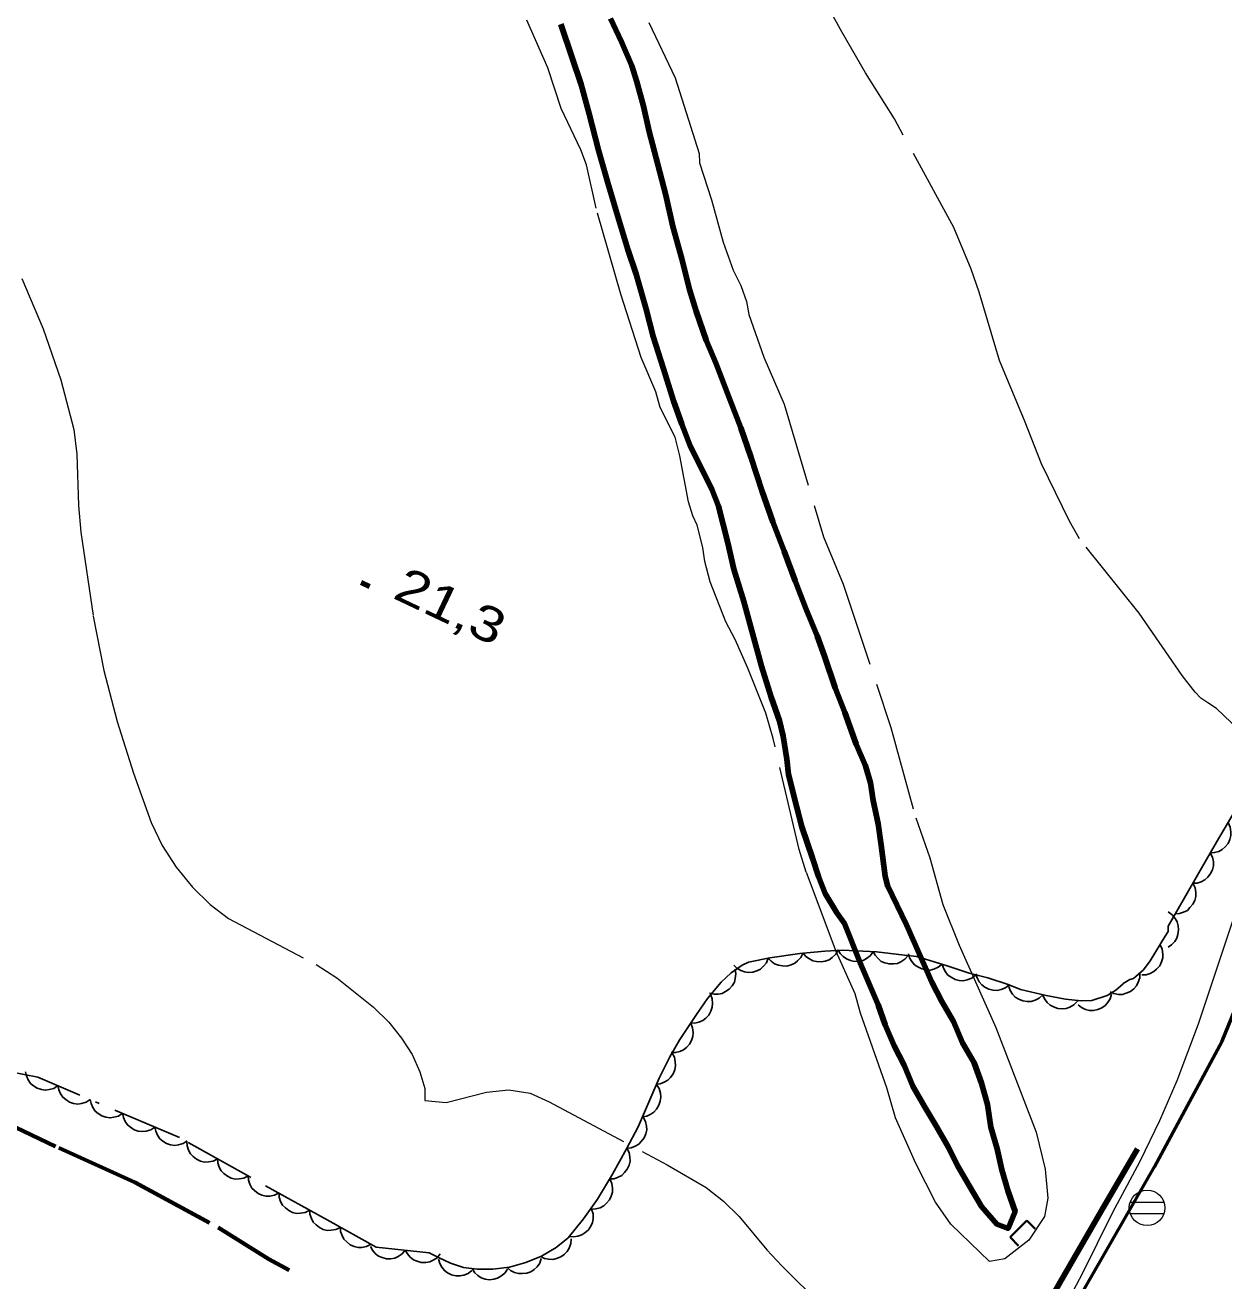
# Model space of a CAD drawing. Extents: x 356765 to 358572, y 5103174 to 5104650.
# Drawn here: x 357235.1 to 357286.2, y 5104052.7 to 5104106.3 of the extents above; entities that cross this region are included whole.
import ezdxf

# ---------------------------------------------------------------- set-up
doc = ezdxf.new("R2010")
doc.units = 0
doc.header["$LTSCALE"] = 0.6
doc.linetypes.add('DOT_DASHED', pattern=[7.7, 5, -1.2, 0.3, -1.2])
doc.linetypes.add('LONG_DASHED', pattern=[7.5, 6, -1.5])
for name, color, linetype, lineweight in [('2', 7, 'Continuous', 13), ('21', 7, 'Continuous', 53), ('22', 7, 'Continuous', 35), ('26', 7, 'Continuous', 35), ('3', 7, 'Continuous', 140), ('36', 7, 'Continuous', 13), ('4', 7, 'Continuous', 90), ('44', 7, 'Continuous', 25)]:
    doc.layers.add(name, color=color, linetype=linetype, lineweight=lineweight)

msp = doc.modelspace()

# ---------------------------------------------------------------- linework, layer by layer
at = {"layer": '2', "linetype": 'LONG_DASHED'}
for points in [[(357285.56, 5104077.38), (357285.26, 5104077.59), (357285.02, 5104077.84), (357284.46, 5104078.55), (357282.62, 5104081.21), (357280.08, 5104084.38), (357279.65, 5104085.13), (357278.45, 5104087.58), (357277.76, 5104089.36), (357276.66, 5104091.99), (357275.79, 5104094.91), (357275.45, 5104095.88), (357274.72, 5104097.66), (357272.18, 5104102.29), (357270.95, 5104104.26), (357269.94, 5104106.01), (357268.41, 5104108.79)], [(357270.74, 5104064.15), (357270.5, 5104064.98), (357269.7, 5104066.78), (357268.42, 5104070.16), (357268.12, 5104071.13), (357267, 5104075.87), (357266.69, 5104076.95), (357265.93, 5104078.87), (357265.38, 5104080.09), (357264.98, 5104080.84), (357264.32, 5104082.55), (357264.09, 5104083.41), (357264, 5104084.01), (357263.77, 5104084.96), (357263.58, 5104085.36), (357263.4, 5104085.96), (357263.03, 5104087.92), (357262.82, 5104088.72), (357262.18, 5104089.99), (357262, 5104090.65), (357261.37, 5104092.11), (357260.51, 5104094.82), (357259.45, 5104098.48), (357259.04, 5104100.33), (357258.8, 5104100.98), (357257.96, 5104102.74), (357257.39, 5104104.47), (357256.49, 5104106.51)], [(357261.7, 5104106.4), (357262.82, 5104104.05), (357263.85, 5104100.82), (357263.87, 5104100.42), (357264.37, 5104098.84), (357264.87, 5104097.03), (357265.3, 5104095.84), (357265.62, 5104095.19), (357265.87, 5104094.5), (357265.97, 5104093.95), (357266.61, 5104092.13), (357267.48, 5104090.12), (357269.15, 5104084.46), (357269.99, 5104082.45), (357272.03, 5104076.34), (357273.09, 5104072.48)], [(357234.94, 5104095.49), (357235.86, 5104093.34), (357236.61, 5104091.17), (357237.17, 5104089.04), (357237.29, 5104087.99), (357237.37, 5104085.8), (357237.47, 5104084.67), (357237.99, 5104081.09), (357238.45, 5104078.76), (357239.01, 5104076.59), (357239.71, 5104074.38), (357240.46, 5104072.28), (357240.93, 5104071.3), (357241.53, 5104070.38), (357242.23, 5104069.53), (357242.98, 5104068.79), (357243.77, 5104068.19), (357247.5, 5104066.22), (357248.39, 5104065.66), (357249.95, 5104064.41), (357250.61, 5104063.76), (357251.15, 5104063.09), (357251.6, 5104062.38), (357251.93, 5104061.65), (357252.14, 5104060.94), (357252.14, 5104060.42), (357253.05, 5104060.34), (357254.78, 5104060.78), (357255.73, 5104060.88), (357256.64, 5104060.73), (357257.45, 5104060.37), (357262.48, 5104057.68), (357264.15, 5104056.71), (357264.89, 5104056.13), (357265.55, 5104055.48), (357266.74, 5104054.05), (357267.37, 5104053.37), (357269.1, 5104051.67)]]:
    msp.add_lwpolyline(points, dxfattribs=at)
at = {"layer": '2'}
for points in [[(357286.86, 5104076.25), (357285.92, 5104077.15), (357285.56, 5104077.38)], [(357273.09, 5104072.48), (357273.69, 5104070.77), (357274.25, 5104068.79), (357274.94, 5104067.05), (357276.51, 5104063.54), (357278.23, 5104059.07), (357278.62, 5104057.49), (357278.72, 5104056.26), (357278.58, 5104055.47), (357277.92, 5104054.47), (357276.89, 5104053.67), (357276.24, 5104053.55), (357274.59, 5104055.15), (357273.94, 5104056.09), (357273.09, 5104057.74), (357272.22, 5104059.68), (357271.86, 5104060.96), (357270.74, 5104064.15)], [(357271.83, 5104046.76), (357272.01, 5104046.3), (357272.19, 5104046.07), (357272.39, 5104045.38), (357272.58, 5104045.07), (357272.93, 5104044.84), (357273.86, 5104044.65), (357274.76, 5104044.65), (357275.77, 5104044.94), (357276.07, 5104045.18), (357276.37, 5104045.46), (357276.67, 5104046), (357277.06, 5104046.96), (357277.42, 5104047.78), (357280.2, 5104053.05), (357281.49, 5104055.63), (357282.67, 5104057.84), (357283.51, 5104059.57), (357284.25, 5104061.28), (357285.15, 5104063.69), (357286.91, 5104068.94)]]:
    msp.add_lwpolyline(points, dxfattribs=at)
at = {"layer": '21'}
msp.add_lwpolyline([(357278.25, 5104048.83), (357280.69, 5104053.09), (357283.28, 5104057.59), (357286.16, 5104062.95), (357288.23, 5104068)], dxfattribs=at)
at = {"layer": '21', "linetype": 'LONG_DASHED', "lineweight": 140}
msp.add_lwpolyline([(357282.55, 5104058.36), (357281.01, 5104055.71), (357279.47, 5104053.05), (357277.93, 5104050.4), (357276.39, 5104047.75)], dxfattribs=at)
at = {"layer": '22', "linetype": 'LONG_DASHED', "lineweight": 70}
msp.add_lwpolyline([(357192.56, 5104071.01), (357194.98, 5104070.38), (357198.78, 5104069.37), (357201.96, 5104068.25), (357204.61, 5104067.36), (357207.52, 5104066.8), (357210.35, 5104066.26), (357213.6, 5104065.67), (357217.09, 5104065.01), (357220.27, 5104064.21), (357223.98, 5104063.3), (357226.95, 5104062.51), (357229.92, 5104061.46), (357233.13, 5104060.01), (357236.52, 5104058.4), (357239.78, 5104056.92), (357243.32, 5104055.01), (357245.49, 5104053.65), (357246.36, 5104053.19)], dxfattribs=at)
at = {"layer": '26'}
for p, q in [((357277.12, 5104054.59), (357277.83, 5104055.3)), ((357277.83, 5104055.3), (357278.18, 5104054.95)), ((357277.12, 5104054.59), (357277.47, 5104054.23))]:
    msp.add_line(p, q, dxfattribs=at)
at = {"layer": '3'}
msp.add_line((357249.42, 5104082.52), (357249.78, 5104082.35), dxfattribs=at)
at = {"layer": '36'}
for p, q in [((357283.68, 5104056.07), (357282.23, 5104056.07)), ((357282.23, 5104055.61), (357283.68, 5104055.61))]:
    msp.add_line(p, q, dxfattribs=at)
msp.add_circle((357282.9623, 5104055.8442), 0.7588, dxfattribs=at)
at = {"layer": '4'}
msp.add_lwpolyline([(357260.06, 5104106.58), (357260.54, 5104105.58), (357260.97, 5104104.56), (357261.19, 5104103.87), (357261.48, 5104102.83), (357261.72, 5104101.75), (357262.08, 5104100.35), (357262.42, 5104099.04), (357262.73, 5104097.71), (357263.11, 5104096.33), (357263.44, 5104095.01), (357263.72, 5104094.09), (357264.15, 5104092.85), (357264.57, 5104091.85), (357265.12, 5104090.44), (357265.63, 5104089.12), (357266.06, 5104087.88), (357266.54, 5104086.4), (357266.99, 5104085.11), (357267.47, 5104083.86), (357267.95, 5104082.59), (357268.4, 5104081.41), (357268.89, 5104080.25), (357269.19, 5104079.37), (357269.65, 5104078.02), (357270.06, 5104076.98), (357270.55, 5104075.62), (357270.95, 5104074.7), (357271.16, 5104073.98), (357271.28, 5104073.22), (357271.48, 5104072.22), (357271.61, 5104071.32), (357271.79, 5104069.99), (357271.88, 5104069.59), (357272.7, 5104067.92), (357273.78, 5104065.47), (357274.2, 5104064.65), (357274.7, 5104063.79), (357275.08, 5104062.89), (357275.58, 5104062.03), (357275.89, 5104061.17), (357276.15, 5104060.25), (357276.3, 5104059.28), (357276.57, 5104058.36), (357276.76, 5104057.47), (357277.03, 5104056.54), (357277.33, 5104055.69), (357277.03, 5104054.97), (357276.55, 5104055.15), (357275.89, 5104055.9), (357275.39, 5104056.77), (357274.89, 5104057.63), (357274.47, 5104058.45), (357273.97, 5104059.31), (357273.47, 5104060.17), (357272.97, 5104061.04), (357272.59, 5104061.93), (357272.17, 5104062.75), (357271.79, 5104063.65), (357271.48, 5104064.5), (357271.1, 5104065.4), (357270.72, 5104066.29), (357270.05, 5104067.97), (357269.72, 5104068.43), (357269.23, 5104069.26), (357268.94, 5104069.98), (357268.68, 5104070.76), (357268.23, 5104072.1), (357268.01, 5104072.92), (357267.66, 5104074.33), (357267.59, 5104074.98), (357267.44, 5104075.96), (357267.27, 5104076.62), (357266.92, 5104077.63), (357266.51, 5104078.95), (357266.14, 5104080.3), (357265.76, 5104081.71), (357265.33, 5104083.09), (357265.07, 5104084.21), (357264.68, 5104085.77), (357264.39, 5104086.5), (357264.06, 5104087.15), (357263.47, 5104088.35), (357263.11, 5104089.27), (357262.76, 5104090.27), (357262.32, 5104091.63), (357261.89, 5104093.01), (357261.59, 5104094.18), (357261.16, 5104095.67), (357260.81, 5104096.73), (357260.38, 5104098.13), (357259.95, 5104099.56), (357259.56, 5104100.96), (357259.15, 5104102.51), (357258.81, 5104103.76), (357258.43, 5104104.9), (357257.95, 5104106.34)], dxfattribs=at)
at = {"layer": '44', "linetype": 'DOT_DASHED'}
msp.add_lwpolyline([(357286.72, 5104072.8), (357285.93, 5104071.45), (357285.23, 5104070.23), (357284.5, 5104068.97), (357283.86, 5104067.86), (357283.86, 5104067.63), (357283.74, 5104067.43), (357283.1, 5104066.38), (357282.81, 5104066), (357282.38, 5104065.63), (357282.22, 5104065.59), (357281.94, 5104065.41), (357281.94, 5104065.4), (357281.63, 5104065.13), (357281.26, 5104064.9), (357280.61, 5104064.69), (357280.15, 5104064.68), (357279.48, 5104064.75), (357278.65, 5104064.9), (357277.56, 5104065.16), (357277.04, 5104065.37), (357276.17, 5104065.66), (357275.37, 5104065.86), (357274.43, 5104066.17), (357273.14, 5104066.57), (357272.61, 5104066.63), (357271.42, 5104066.76), (357269.96, 5104066.84), (357269.21, 5104066.8), (357268.14, 5104066.7), (357266.86, 5104066.51), (357265.95, 5104066.32), (357265.68, 5104066.19), (357265.21, 5104065.87), (357264.79, 5104065.47), (357264.21, 5104064.78), (357263.73, 5104064.09), (357263.03, 5104063.03), (357262.6, 5104062.28), (357262.14, 5104061.38), (357261.79, 5104060.55), (357261.24, 5104059.3), (357260.75, 5104058.36), (357260.15, 5104057.28), (357259.51, 5104056.21), (357258.92, 5104055.37), (357258.26, 5104054.57), (357257.74, 5104054.15), (357257.12, 5104053.79), (357256.45, 5104053.51), (357255.76, 5104053.32), (357255.04, 5104053.23), (357254.37, 5104053.23), (357253.79, 5104053.3), (357253.24, 5104053.48), (357252.72, 5104053.73), (357252.33, 5104053.93), (357250.07, 5104054.17), (357247.97, 5104055.33), (357244.67, 5104057.17), (357241.67, 5104058.84), (357235.63, 5104061.42), (357231.36, 5104062.23)], dxfattribs=at)
at = {"layer": '44'}
for points in [[(357286.42, 5104072.28), (357286.51, 5104072.09), (357286.54, 5104071.89), (357286.54, 5104071.73), (357286.49, 5104071.56), (357286.42, 5104071.39), (357286.29, 5104071.25), (357286.17, 5104071.13), (357286.02, 5104071.05), (357285.84, 5104071), (357285.66, 5104070.99)], [(357285.66, 5104070.99), (357285.76, 5104070.8), (357285.79, 5104070.6), (357285.79, 5104070.43), (357285.75, 5104070.26), (357285.67, 5104070.1), (357285.55, 5104069.95), (357285.43, 5104069.83), (357285.27, 5104069.75), (357285.1, 5104069.7), (357284.92, 5104069.69)], [(357284.92, 5104069.69), (357285.01, 5104069.5), (357285.04, 5104069.3), (357285.04, 5104069.13), (357285, 5104068.96), (357284.92, 5104068.8), (357284.79, 5104068.65), (357284.68, 5104068.53), (357284.52, 5104068.46), (357284.34, 5104068.4), (357284.16, 5104068.39)], [(357283.86, 5104068.47), (357284.03, 5104068.35), (357284.16, 5104068.19), (357284.25, 5104068.05), (357284.29, 5104067.88), (357284.31, 5104067.7), (357284.28, 5104067.51), (357284.23, 5104067.35), (357284.14, 5104067.21), (357284.01, 5104067.07), (357283.86, 5104066.97)], [(357283.52, 5104067.06), (357283.6, 5104066.88), (357283.63, 5104066.67), (357283.63, 5104066.51), (357283.58, 5104066.34), (357283.5, 5104066.17), (357283.37, 5104066.03), (357283.25, 5104065.92), (357283.09, 5104065.84), (357282.92, 5104065.79), (357282.74, 5104065.78)], [(357268.28, 5104066.72), (357268.19, 5104066.53), (357268.05, 5104066.38), (357267.93, 5104066.28), (357267.77, 5104066.21), (357267.59, 5104066.16), (357267.4, 5104066.17), (357267.23, 5104066.19), (357267.07, 5104066.26), (357266.92, 5104066.37), (357266.8, 5104066.5)], [(357269.78, 5104066.85), (357269.68, 5104066.67), (357269.53, 5104066.53), (357269.4, 5104066.43), (357269.23, 5104066.37), (357269.05, 5104066.34), (357268.86, 5104066.35), (357268.7, 5104066.38), (357268.55, 5104066.46), (357268.4, 5104066.57), (357268.28, 5104066.71)], [(357271.28, 5104066.77), (357271.15, 5104066.6), (357270.99, 5104066.48), (357270.84, 5104066.4), (357270.67, 5104066.37), (357270.48, 5104066.36), (357270.3, 5104066.4), (357270.14, 5104066.46), (357270, 5104066.56), (357269.87, 5104066.7), (357269.78, 5104066.85)], [(357272.77, 5104066.61), (357272.63, 5104066.45), (357272.46, 5104066.34), (357272.31, 5104066.27), (357272.14, 5104066.25), (357271.95, 5104066.25), (357271.77, 5104066.3), (357271.62, 5104066.36), (357271.48, 5104066.48), (357271.36, 5104066.62), (357271.28, 5104066.78)], [(357274.22, 5104066.24), (357274.05, 5104066.11), (357273.86, 5104066.03), (357273.7, 5104065.99), (357273.53, 5104066), (357273.35, 5104066.04), (357273.18, 5104066.12), (357273.04, 5104066.21), (357272.93, 5104066.35), (357272.83, 5104066.51), (357272.78, 5104066.68)], [(357265.38, 5104066.03), (357265.42, 5104065.83), (357265.39, 5104065.63), (357265.35, 5104065.47), (357265.25, 5104065.32), (357265.13, 5104065.18), (357264.97, 5104065.07), (357264.83, 5104064.99), (357264.66, 5104064.96), (357264.47, 5104064.96), (357264.29, 5104065)], [(357266.8, 5104066.5), (357266.72, 5104066.3), (357266.59, 5104066.15), (357266.47, 5104066.03), (357266.31, 5104065.95), (357266.14, 5104065.9), (357265.95, 5104065.89), (357265.78, 5104065.91), (357265.62, 5104065.97), (357265.46, 5104066.07), (357265.33, 5104066.19)], [(357275.64, 5104065.77), (357275.48, 5104065.64), (357275.29, 5104065.57), (357275.12, 5104065.53), (357274.95, 5104065.54), (357274.77, 5104065.59), (357274.6, 5104065.68), (357274.46, 5104065.77), (357274.36, 5104065.91), (357274.27, 5104066.07), (357274.22, 5104066.24)], [(357277.08, 5104065.36), (357276.92, 5104065.23), (357276.73, 5104065.16), (357276.56, 5104065.12), (357276.39, 5104065.13), (357276.21, 5104065.17), (357276.04, 5104065.26), (357275.91, 5104065.36), (357275.8, 5104065.49), (357275.71, 5104065.66), (357275.66, 5104065.83)], [(357282.65, 5104065.87), (357282.65, 5104065.66), (357282.58, 5104065.47), (357282.51, 5104065.32), (357282.39, 5104065.19), (357282.25, 5104065.07), (357282.07, 5104065), (357281.91, 5104064.95), (357281.74, 5104064.95), (357281.55, 5104064.99), (357281.39, 5104065.06)], [(357264.33, 5104064.96), (357264.41, 5104064.76), (357264.42, 5104064.56), (357264.41, 5104064.4), (357264.35, 5104064.23), (357264.26, 5104064.07), (357264.13, 5104063.93), (357264, 5104063.83), (357263.84, 5104063.76), (357263.66, 5104063.72), (357263.48, 5104063.73)], [(357278.52, 5104064.93), (357278.36, 5104064.79), (357278.18, 5104064.7), (357278.02, 5104064.65), (357277.85, 5104064.65), (357277.66, 5104064.67), (357277.49, 5104064.75), (357277.34, 5104064.83), (357277.22, 5104064.96), (357277.12, 5104065.11), (357277.06, 5104065.28)], [(357279.99, 5104064.66), (357279.84, 5104064.51), (357279.67, 5104064.41), (357279.51, 5104064.35), (357279.34, 5104064.34), (357279.15, 5104064.35), (357278.97, 5104064.42), (357278.83, 5104064.49), (357278.7, 5104064.61), (357278.59, 5104064.76), (357278.51, 5104064.92)], [(357281.45, 5104064.96), (357281.39, 5104064.76), (357281.28, 5104064.59), (357281.18, 5104064.47), (357281.03, 5104064.37), (357280.86, 5104064.3), (357280.67, 5104064.27), (357280.5, 5104064.27), (357280.33, 5104064.31), (357280.17, 5104064.39), (357280.02, 5104064.5)], [(357263.49, 5104063.72), (357263.57, 5104063.53), (357263.59, 5104063.33), (357263.58, 5104063.16), (357263.52, 5104062.99), (357263.44, 5104062.83), (357263.31, 5104062.69), (357263.18, 5104062.58), (357263.02, 5104062.52), (357262.84, 5104062.47), (357262.66, 5104062.47)], [(357262.69, 5104062.45), (357262.79, 5104062.27), (357262.83, 5104062.07), (357262.84, 5104061.91), (357262.81, 5104061.73), (357262.74, 5104061.56), (357262.62, 5104061.41), (357262.51, 5104061.29), (357262.36, 5104061.2), (357262.18, 5104061.14), (357262.01, 5104061.12)], [(357236.48, 5104061.06), (357236.31, 5104060.94), (357236.11, 5104060.89), (357235.95, 5104060.86), (357235.78, 5104060.89), (357235.6, 5104060.95), (357235.44, 5104061.05), (357235.31, 5104061.15), (357235.21, 5104061.3), (357235.14, 5104061.47), (357235.1, 5104061.64)], [(357237.86, 5104060.47), (357237.69, 5104060.35), (357237.49, 5104060.3), (357237.33, 5104060.27), (357237.15, 5104060.3), (357236.98, 5104060.36), (357236.82, 5104060.46), (357236.69, 5104060.56), (357236.59, 5104060.71), (357236.52, 5104060.88), (357236.48, 5104061.06)], [(357262.03, 5104061.1), (357262.14, 5104060.93), (357262.2, 5104060.73), (357262.22, 5104060.57), (357262.19, 5104060.39), (357262.13, 5104060.22), (357262.03, 5104060.06), (357261.92, 5104059.93), (357261.78, 5104059.84), (357261.61, 5104059.76), (357261.43, 5104059.73)], [(357239.24, 5104059.88), (357239.07, 5104059.76), (357238.87, 5104059.71), (357238.71, 5104059.68), (357238.53, 5104059.71), (357238.36, 5104059.77), (357238.2, 5104059.87), (357238.07, 5104059.97), (357237.97, 5104060.12), (357237.9, 5104060.29), (357237.86, 5104060.47)], [(357240.62, 5104059.29), (357240.45, 5104059.17), (357240.25, 5104059.12), (357240.09, 5104059.1), (357239.91, 5104059.12), (357239.74, 5104059.18), (357239.58, 5104059.28), (357239.45, 5104059.38), (357239.35, 5104059.53), (357239.28, 5104059.7), (357239.24, 5104059.88)], [(357261.46, 5104059.72), (357261.56, 5104059.53), (357261.6, 5104059.33), (357261.61, 5104059.17), (357261.57, 5104059), (357261.5, 5104058.83), (357261.38, 5104058.67), (357261.27, 5104058.56), (357261.12, 5104058.47), (357260.94, 5104058.41), (357260.76, 5104058.39)], [(357242, 5104058.7), (357241.83, 5104058.59), (357241.63, 5104058.53), (357241.47, 5104058.51), (357241.29, 5104058.53), (357241.12, 5104058.59), (357240.96, 5104058.69), (357240.83, 5104058.79), (357240.73, 5104058.94), (357240.66, 5104059.11), (357240.62, 5104059.29)], [(357243.3, 5104057.94), (357243.11, 5104057.84), (357242.91, 5104057.81), (357242.74, 5104057.8), (357242.57, 5104057.84), (357242.4, 5104057.92), (357242.26, 5104058.04), (357242.14, 5104058.15), (357242.06, 5104058.31), (357242, 5104058.49), (357241.98, 5104058.66)], [(357244.61, 5104057.21), (357244.42, 5104057.11), (357244.22, 5104057.08), (357244.05, 5104057.07), (357243.88, 5104057.11), (357243.72, 5104057.19), (357243.57, 5104057.31), (357243.45, 5104057.42), (357243.37, 5104057.58), (357243.31, 5104057.76), (357243.3, 5104057.94)], [(357260.76, 5104058.39), (357260.86, 5104058.2), (357260.89, 5104058), (357260.9, 5104057.83), (357260.86, 5104057.66), (357260.78, 5104057.5), (357260.66, 5104057.35), (357260.55, 5104057.23), (357260.39, 5104057.15), (357260.22, 5104057.09), (357260.04, 5104057.08)], [(357245.92, 5104056.48), (357245.73, 5104056.38), (357245.53, 5104056.35), (357245.36, 5104056.34), (357245.19, 5104056.38), (357245.03, 5104056.46), (357244.88, 5104056.58), (357244.76, 5104056.69), (357244.68, 5104056.85), (357244.62, 5104057.03), (357244.61, 5104057.21)], [(357260.03, 5104057.08), (357260.12, 5104056.89), (357260.15, 5104056.69), (357260.15, 5104056.52), (357260.1, 5104056.35), (357260.02, 5104056.19), (357259.89, 5104056.04), (357259.78, 5104055.93), (357259.62, 5104055.85), (357259.44, 5104055.8), (357259.26, 5104055.79)], [(357247.23, 5104055.74), (357247.04, 5104055.65), (357246.84, 5104055.62), (357246.67, 5104055.61), (357246.5, 5104055.65), (357246.34, 5104055.73), (357246.19, 5104055.85), (357246.07, 5104055.96), (357245.99, 5104056.12), (357245.93, 5104056.3), (357245.92, 5104056.48)], [(357259.26, 5104055.79), (357259.32, 5104055.59), (357259.32, 5104055.38), (357259.3, 5104055.22), (357259.22, 5104055.06), (357259.12, 5104054.91), (357258.97, 5104054.78), (357258.84, 5104054.69), (357258.67, 5104054.64), (357258.49, 5104054.61), (357258.31, 5104054.63)], [(357248.54, 5104055.01), (357248.35, 5104054.92), (357248.15, 5104054.89), (357247.98, 5104054.88), (357247.81, 5104054.92), (357247.65, 5104055), (357247.5, 5104055.12), (357247.38, 5104055.23), (357247.3, 5104055.39), (357247.24, 5104055.57), (357247.23, 5104055.74)], [(357249.85, 5104054.29), (357249.66, 5104054.2), (357249.46, 5104054.16), (357249.3, 5104054.15), (357249.13, 5104054.2), (357248.96, 5104054.27), (357248.81, 5104054.39), (357248.69, 5104054.51), (357248.61, 5104054.66), (357248.55, 5104054.84), (357248.54, 5104055.02)], [(357251.31, 5104054.04), (357251.18, 5104053.88), (357251.01, 5104053.77), (357250.86, 5104053.7), (357250.68, 5104053.67), (357250.5, 5104053.67), (357250.32, 5104053.73), (357250.16, 5104053.79), (357250.03, 5104053.9), (357249.91, 5104054.04), (357249.82, 5104054.2)], [(357258.38, 5104054.52), (357258.37, 5104054.32), (357258.3, 5104054.13), (357258.22, 5104053.98), (357258.09, 5104053.86), (357257.94, 5104053.75), (357257.76, 5104053.68), (357257.61, 5104053.64), (357257.43, 5104053.65), (357257.25, 5104053.69), (357257.09, 5104053.77)], [(357252.8, 5104053.88), (357252.67, 5104053.72), (357252.5, 5104053.61), (357252.35, 5104053.54), (357252.18, 5104053.51), (357251.99, 5104053.52), (357251.81, 5104053.57), (357251.66, 5104053.63), (357251.52, 5104053.74), (357251.4, 5104053.88), (357251.31, 5104054.04)], [(357254.15, 5104053.18), (357253.99, 5104053.05), (357253.8, 5104052.98), (357253.64, 5104052.94), (357253.46, 5104052.95), (357253.28, 5104052.99), (357253.11, 5104053.08), (357252.98, 5104053.17), (357252.87, 5104053.31), (357252.78, 5104053.47), (357252.73, 5104053.65)], [(357257.11, 5104053.69), (357257.05, 5104053.49), (357256.93, 5104053.33), (357256.81, 5104053.21), (357256.66, 5104053.12), (357256.49, 5104053.06), (357256.3, 5104053.04), (357256.14, 5104053.04), (357255.97, 5104053.09), (357255.8, 5104053.18), (357255.67, 5104053.29)], [(357255.67, 5104053.23), (357255.55, 5104053.06), (357255.39, 5104052.93), (357255.25, 5104052.84), (357255.08, 5104052.8), (357254.9, 5104052.78), (357254.71, 5104052.81), (357254.55, 5104052.86), (357254.41, 5104052.96), (357254.27, 5104053.08), (357254.17, 5104053.23)]]:
    msp.add_lwpolyline(points, dxfattribs=at)

# ---------------------------------------------------------------- texts
at = {"layer": '3', "width": 1.25}
msp.add_text('21,3   ', height=1.5, rotation=334.619, dxfattribs=at).set_placement((357250.72, 5104081.88))

doc.saveas('drawing.dxf')
